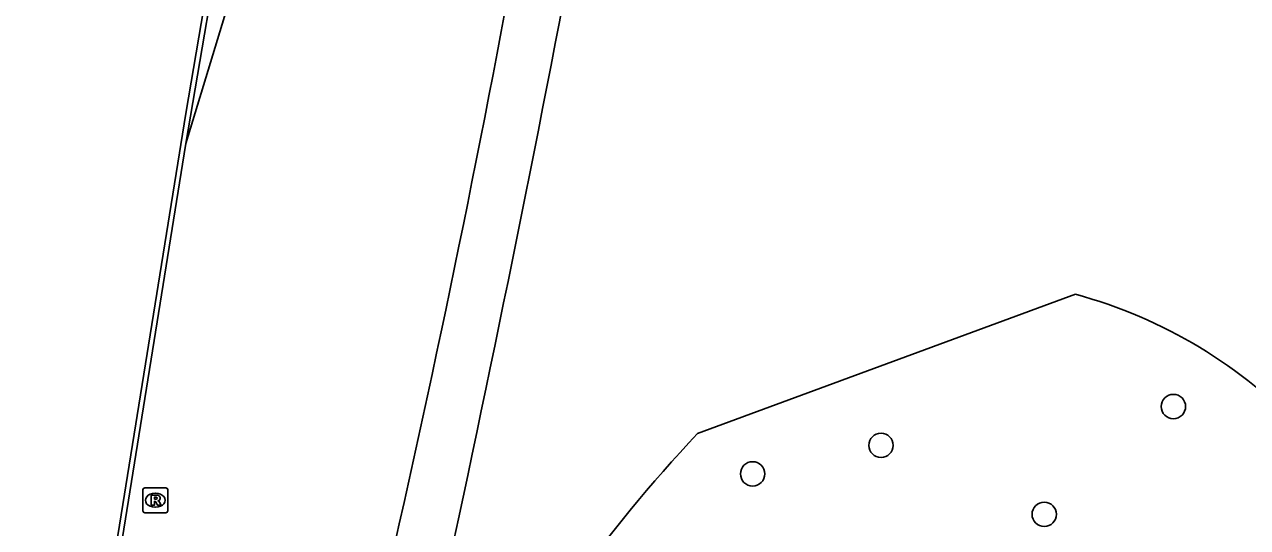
# Model space of a CAD drawing. Extents: x 155018 to 156648, y 383980 to 385733.
# Drawn here: x 155993.52 to 156042.68, y 384544.9 to 384565.1 of the extents above; entities that cross this region are included whole.
import ezdxf

# ---------------------------------------------------------------- set-up
doc = ezdxf.new("R2010")
doc.units = 0
for name, color, linetype in [('IMGEO_Berm_groen', 7, 'Continuous'), ('IMGEO_Boom', 7, 'Continuous'), ('IMGEO_Groenvoorziening', 7, 'Continuous'), ('IMGEO_Lijnafwatering', 7, 'Continuous'), ('IMGEO_Rijbaan_lokaal_gesloten', 7, 'Continuous'), ('IMGEO_Rijbaan_regionaal_gesloten', 7, 'Continuous'), ('IMGEO_Rioolput', 7, 'Continuous')]:
    doc.layers.add(name, color=color, linetype=linetype)

msp = doc.modelspace()

# ---------------------------------------------------------------- linework, layer by layer
at = {"layer": 'IMGEO_Berm_groen'}
msp.add_arc((155081.225, 384744.643), 950.879, 347.788926, 349.496016, dxfattribs=at)
at = {"layer": 'IMGEO_Boom'}
for centre in [(156039.697, 384549.756), (156027.946, 384548.197), (156022.784, 384547.051), (156034.505, 384545.427)]:
    msp.add_circle(centre, 0.489, dxfattribs=at)
at = {"layer": 'IMGEO_Groenvoorziening'}
msp.add_lwpolyline([(156020.564, 384548.669), (156035.76, 384554.263)], dxfattribs=at)
for centre, radius, start, end in [((156146.924, 384606.989), 110.655, 197.85629, 210.34658), ((156030.64, 384535.349), 19.595, 43.0979, 74.8537), ((156066.381, 384505.701), 62.813, 136.83791, 151.77844)]:
    msp.add_arc(centre, radius, start, end, dxfattribs=at)
at = {"layer": 'IMGEO_Lijnafwatering'}
for points in [[(156000.523, 384564.587), (156003.868, 384584.154)], [(155997.335, 384544.995), (156000, 384561.53), (156000.523, 384564.587)], [(155993.52, 384525.516), (155994.719, 384531.203), (155995.862, 384536.9), (155996.95, 384542.609), (155997.335, 384544.995)]]:
    msp.add_lwpolyline(points, dxfattribs=at)
at = {"layer": 'IMGEO_Rijbaan_lokaal_gesloten'}
msp.add_lwpolyline([(156006.702, 384599.539), (156000, 384560.32)], dxfattribs=at)
at = {"layer": 'IMGEO_Rijbaan_regionaal_gesloten'}
for points in [[(156000, 384560.32), (156015.704, 384611.865)], [(156000, 384560.32), (155999.932, 384559.9), (155997.147, 384542.576)]]:
    msp.add_lwpolyline(points, dxfattribs=at)
msp.add_arc((155441.867, 384672.804), 580.939, 347.208622, 349.980377, dxfattribs=at)
at = {"layer": 'IMGEO_Rioolput'}
for p, q in [((155998.279, 384545.566), (155998.279, 384546.418)), ((155998.354, 384546.492), (155999.206, 384546.492)), ((155999.28, 384546.418), (155999.28, 384545.566)), ((155998.767, 384546.272), (155998.792, 384546.272)), ((155999.206, 384545.492), (155998.354, 384545.492)), ((155998.79, 384545.712), (155998.765, 384545.712))]:
    msp.add_line(p, q, dxfattribs=at)
for points in [[(155998.279, 384545.566), (155998.279, 384546.418)], [(155998.354, 384546.492), (155999.206, 384546.492)], [(155999.28, 384546.418), (155999.28, 384545.566)], [(155998.868, 384546.19), (155998.616, 384546.192), (155998.616, 384545.792)], [(155998.616, 384545.792), (155998.74, 384545.792), (155998.74, 384545.954), (155998.751, 384545.954)], [(155998.794, 384546.111), (155998.74, 384546.111), (155998.74, 384546.03)], [(155998.74, 384546.03), (155998.792, 384546.03)], [(155998.798, 384545.925), (155998.869, 384545.792), (155999.009, 384545.792), (155998.944, 384545.918)], [(155999.206, 384545.492), (155998.354, 384545.492)]]:
    msp.add_lwpolyline(points, dxfattribs=at)
for centre, radius, start, end in [((155998.356, 384546.416), 0.0765, 91.552, 178.448), ((155998.356, 384546.416), 0.0765, 91.552, 178.448), ((155999.204, 384546.416), 0.0765, 1.552, 88.448), ((155999.204, 384546.416), 0.0765, 1.552, 88.448), ((155998.75, 384545.901), 0.0533, 26.0293, 88.6989), ((155998.776, 384546.219), 0.19, 274.7715, 282.9687), ((155998.8, 384546.015), 0.0964, 77.0061, 93.1865), ((155998.814, 384546.072), 0.0378, 276.6634, 79.6772), ((155998.867, 384546.08), 0.109, 350.3612, 89.416), ((155998.865, 384546.08), 0.112, 277.5842, 350.9817), ((155998.849, 384545.865), 0.108, 29.5134, 73.7905), ((155998.356, 384545.568), 0.0765, 181.552, 268.448), ((155998.356, 384545.568), 0.0765, 181.552, 268.448), ((155999.204, 384545.568), 0.0765, 271.552, 358.448), ((155999.204, 384545.568), 0.0765, 271.552, 358.448)]:
    msp.add_arc(centre, radius, start, end, dxfattribs=at)
for centre, major_axis, ratio, start_param, end_param in [((155998.766, 384545.992), (-0.387, 0.002), 0.722429, 4.712389, 7.853982), ((155998.791, 384545.992), (-0.39, 0.002), 0.717154, 1.570796, 4.712389)]:
    msp.add_ellipse(centre, major_axis=major_axis, ratio=ratio, start_param=start_param, end_param=end_param, dxfattribs=at)

doc.saveas('drawing.dxf')
